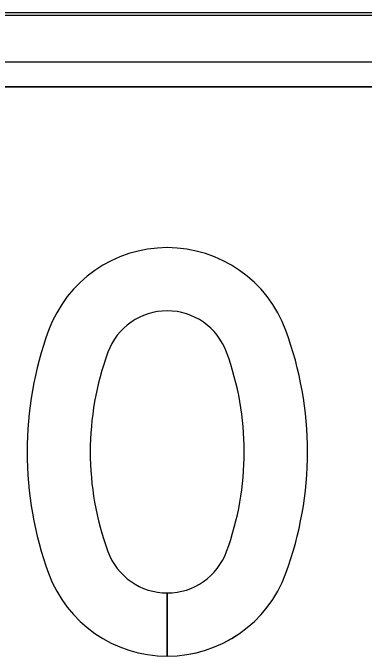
# Model space of a CAD drawing. Extents: x 0 to 770, y 0 to 495.
# Drawn here: x 477.11 to 485.79, y 293.36 to 309.27 of the extents above; entities that cross this region are included whole.
import ezdxf

# ---------------------------------------------------------------- set-up
doc = ezdxf.new("R2010")
doc.units = 0
for name, color, linetype in [('GSBWFill', 7, 'Continuous'), ('GSColorFill', 7, 'Continuous'), ('GSOutline', 7, 'Continuous')]:
    doc.layers.add(name, color=color, linetype=linetype)

msp = doc.modelspace()

# ---------------------------------------------------------------- linework, layer by layer
at = {"layer": 'GSBWFill'}
for p, q in [((497.374, 309.271), (455.889, 309.271)), ((497.374, 308.05), (455.889, 308.05)), ((455.889, 307.44), (497.374, 307.44)), ((480.926, 294.922), (480.926, 293.36)), ((480.927, 293.36), (480.927, 294.922))]:
    msp.add_line(p, q, dxfattribs=at)
for centre, major_axis, start_param, end_param in [((480.926, 300.339), (0, 3.124), 5.063177, 7.503193), ((480.926, 300.339), (0, 1.562), 5.063177, 7.503193), ((486.195, 298.411), (0, 8.734), 1.220008, 1.921585), ((475.658, 298.411), (0, 8.734), 4.361601, 5.063177), ((486.195, 298.411), (0, 7.172), 1.220008, 1.921585), ((475.658, 298.411), (0, 7.172), 4.361601, 5.063177), ((480.926, 296.484), (0, 1.562), 1.921585, 3.141593), ((480.926, 296.484), (0, 1.562), 3.141905, 4.361601), ((480.926, 296.484), (0, 3.124), 1.921585, 3.141593), ((480.926, 296.484), (0, 3.124), 3.141749, 4.361601)]:
    msp.add_ellipse(centre, major_axis=major_axis, ratio=0.999993, start_param=start_param, end_param=end_param, dxfattribs=at)
at = {"layer": 'GSColorFill'}
for p, q in [((497.374, 309.271), (455.889, 309.271)), ((497.374, 309.271), (455.889, 309.271)), ((455.889, 309.21), (497.374, 309.21)), ((497.374, 308.05), (455.889, 308.05)), ((455.889, 307.44), (497.374, 307.44)), ((480.926, 294.922), (480.926, 293.36)), ((480.927, 293.36), (480.927, 294.922))]:
    msp.add_line(p, q, dxfattribs=at)
for centre, major_axis, start_param, end_param in [((480.926, 300.339), (0, 3.124), 5.063177, 7.503193), ((480.926, 300.339), (0, 1.562), 5.063177, 7.503193), ((486.195, 298.411), (0, 8.734), 1.220008, 1.921585), ((475.658, 298.411), (0, 8.734), 4.361601, 5.063177), ((486.195, 298.411), (0, 7.172), 1.220008, 1.921585), ((475.658, 298.411), (0, 7.172), 4.361601, 5.063177), ((480.926, 296.484), (0, 1.562), 1.921585, 3.141593), ((480.926, 296.484), (0, 1.562), 3.141905, 4.361601), ((480.926, 296.484), (0, 3.124), 1.921585, 3.141593), ((480.926, 296.484), (0, 3.124), 3.141749, 4.361601)]:
    msp.add_ellipse(centre, major_axis=major_axis, ratio=0.999993, start_param=start_param, end_param=end_param, dxfattribs=at)
at = {"layer": 'GSOutline'}
for p, q in [((497.374, 309.271), (455.889, 309.271)), ((497.374, 308.05), (455.889, 308.05)), ((497.374, 307.44), (455.889, 307.44))]:
    msp.add_line(p, q, dxfattribs=at)
for centre, major_axis, start_param, end_param in [((480.926, 300.339), (0, 3.124), 5.063177, 7.503193), ((480.926, 300.339), (0, 1.562), 5.063177, 7.503193), ((486.195, 298.411), (0, 8.734), 1.220008, 1.921585), ((475.658, 298.411), (0, 8.734), 4.361601, 5.063177), ((486.195, 298.411), (0, 7.172), 1.220008, 1.921585), ((475.658, 298.411), (0, 7.172), 4.361601, 5.063177), ((480.926, 296.484), (0, 1.562), 1.921585, 4.361601), ((480.926, 296.484), (0, 3.124), 1.921585, 4.361601)]:
    msp.add_ellipse(centre, major_axis=major_axis, ratio=0.999993, start_param=start_param, end_param=end_param, dxfattribs=at)

doc.saveas('drawing.dxf')
